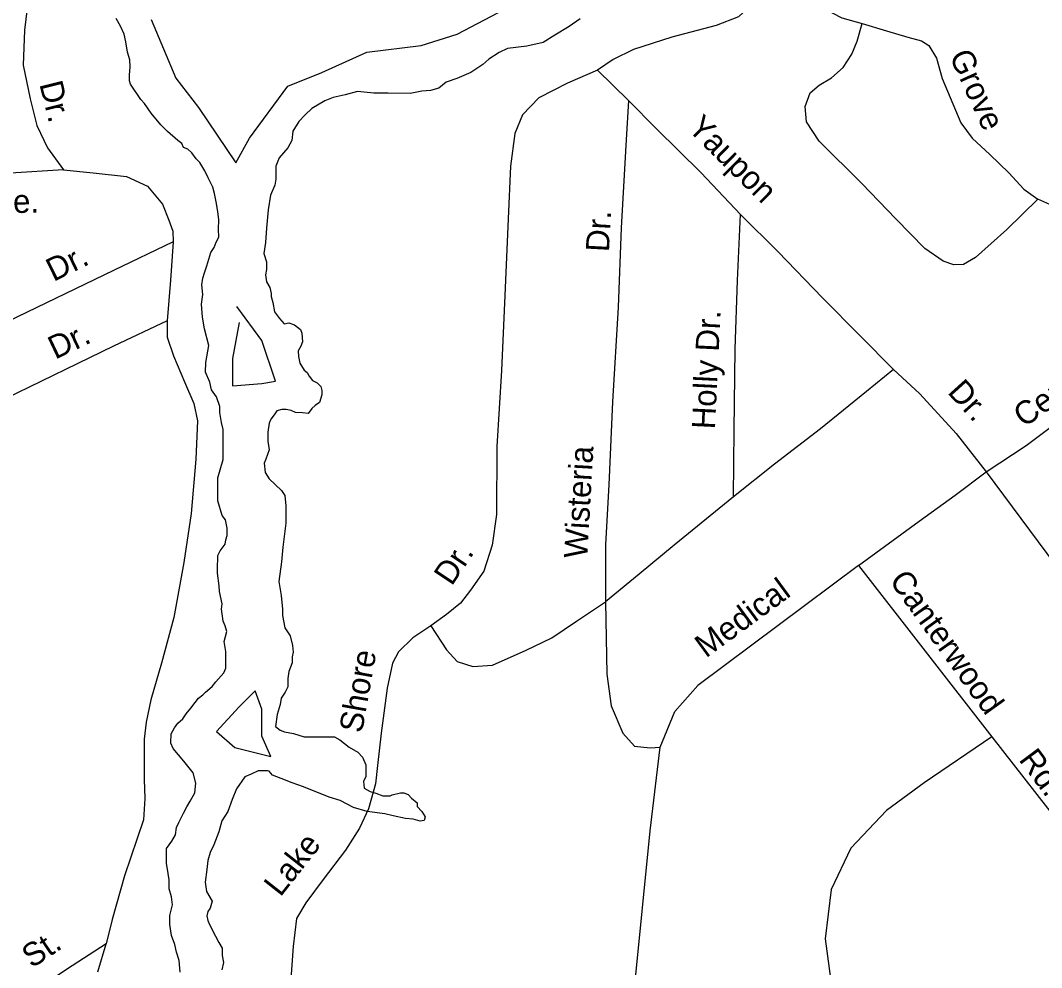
# Model space of a CAD drawing. Extents: x 1945482 to 2853149, y 66427 to 1015778.
# Drawn here: x 2321432 to 2324314, y 165378 to 168053 of the extents above; entities that cross this region are included whole.
import ezdxf

# ---------------------------------------------------------------- set-up
doc = ezdxf.new("R2010")
doc.units = 0
for name, color, linetype in [('Old_Level_10', 7, 'Continuous'), ('Old_Level_35', 7, 'Continuous'), ('Old_Level_60', 7, 'Continuous'), ('Old_Level_61', 7, 'Continuous')]:
    doc.layers.add(name, color=color, linetype=linetype)

msp = doc.modelspace()

# ---------------------------------------------------------------- linework, layer by layer
at = {"layer": 'Old_Level_35'}
msp.add_line((2323060.6, 167912.6), (2323148.1, 167826.1), dxfattribs=at)
for points in [[(2320972.5, 168960.6), (2321033.5, 168928.9), (2321093.7, 168877.1), (2321148.1, 168821.5), (2321193.4, 168737), (2321226.8, 168648.4), (2321283, 168546.6), (2321328.7, 168452.6), (2321403.3, 168335.4), (2321442.1, 168266.7), (2321456.2, 168207.5), (2321458.5, 168149.5), (2321451.2, 168087.2), (2321443.4, 168024.9), (2321439.5, 167926.6), (2321459.3, 167831.5), (2321478.4, 167756.1), (2321508.7, 167693.3), (2321553.2, 167631.1)], [(2323536.8, 168161.5), (2323522.3, 168123.2), (2323485.6, 168087.6), (2323458.7, 168062.6), (2323395.7, 168038.1), (2323271, 168004.9), (2323162.4, 167970.8), (2323105.4, 167942.6), (2323060.6, 167912.6)], [(2323536.8, 168161.5), (2323610.4, 168126.7), (2323696, 168088.1), (2323750.9, 168060), (2323807.6, 168044.2)], [(2324303.5, 167547.9), (2324216.6, 167462.4), (2324127.9, 167382.8), (2324094.5, 167363.4), (2324066.7, 167362.3), (2324036.4, 167373.3), (2323984.7, 167409), (2323903.3, 167492.1), (2323807.5, 167592.3), (2323686.6, 167711.6), (2323650.6, 167765.9), (2323646.9, 167809.8), (2323661.1, 167848.4), (2323686.6, 167869.4), (2323721.5, 167890.8), (2323754.5, 167920), (2323778.9, 167957.1), (2323793.6, 167993.8), (2323807.6, 168044.2)], [(2323807.6, 168044.2), (2323876.4, 168023), (2323937.2, 168005.4), (2323975.6, 167995.1), (2323996.2, 167981.8), (2324017.6, 167946.5), (2324033.7, 167889.1), (2324086.9, 167763.2), (2324118.4, 167720.5), (2324168.2, 167674.5), (2324222.4, 167622.5), (2324264.3, 167576.2), (2324303.5, 167547.9)], [(2323060.6, 167912.6), (2322976.1, 167875.5), (2322895.7, 167834.2), (2322849.3, 167786.4), (2322827.5, 167733.4), (2322815.1, 167641), (2322809.1, 167492.7), (2322799.6, 167276.1), (2322790, 167063.7), (2322776.5, 166849.2), (2322776.2, 166657.2), (2322763.5, 166570.7), (2322740.5, 166497.6), (2322702.6, 166444.2), (2322673.9, 166407), (2322635.1, 166375.3), (2322590.4, 166343.6)], [(2323148.1, 167826.1), (2323140.9, 167699.8), (2323128.1, 167467.3), (2323119, 167242.8), (2323103.6, 166976), (2323092.8, 166741.6), (2323083.4, 166573.2), (2323083.9, 166411.1)], [(2323148.1, 167826.1), (2323227, 167747.2), (2323354, 167622.3), (2323464.7, 167504.6)], [(2321553.2, 167631.1), (2321403.6, 167621.2), (2321129.9, 167614.4), (2320830, 167602.5), (2320550.5, 167591.4), (2320452.5, 167587.6), (2320395, 167573.1), (2320361.7, 167560), (2320336.5, 167534.7), (2320319.9, 167498.3), (2320296.4, 167437.3), (2320282.5, 167330.7), (2320260.2, 167189.7), (2320240.8, 167024.9)], [(2321553.2, 167631.1), (2321637.6, 167622.3), (2321731.9, 167611.9), (2321791, 167584.4), (2321833.1, 167534.2), (2321850.9, 167488.6), (2321862, 167457.2), (2321863.2, 167427.1)], [(2324538.8, 167565.1), (2324457.6, 167543.9), (2324396.1, 167529.3), (2324354.3, 167525.7), (2324303.5, 167547.9)], [(2323444.4, 166707.6), (2323446.8, 166895.7), (2323449.9, 167123.9), (2323456.3, 167318.2), (2323464.7, 167504.6)], [(2323464.7, 167504.6), (2323570.9, 167398.8), (2323696.2, 167269.6), (2323802.5, 167161.8), (2323896.2, 167067.4)], [(2321863.2, 167427.1), (2321694.4, 167346.6), (2321423.6, 167215.7), (2321135.1, 167076.3)], [(2321863.2, 167427.1), (2321855.7, 167318.8), (2321846.1, 167204.6)], [(2321846.1, 167204.6), (2321695, 167132.6), (2321388.8, 166984.3), (2321060.9, 166827.2), (2320737, 166668.4), (2320472, 166539.8), (2320303.3, 166457.3)], [(2321846.1, 167204.6), (2321846, 167158.3), (2321864.1, 167105.2), (2321894.9, 167032.2), (2321921.3, 166971.2), (2321931.5, 166921.7), (2321927.5, 166813.6), (2321913.6, 166660.8), (2321893.1, 166522.1), (2321865.1, 166366.8), (2321830.5, 166237.4), (2321800.5, 166134.2), (2321786.9, 166071.6), (2321780.9, 166023.4), (2321781.5, 165909.6), (2321783.6, 165855.5), (2321779.8, 165795.3), (2321726, 165637.3), (2321690.8, 165513.8), (2321673.8, 165445.2)], [(2324157.7, 166777.8), (2324271, 166852.2), (2324383.5, 166936.7), (2324500.3, 167019.4), (2324652.2, 167129.5)], [(2323896.2, 167067.4), (2323820.6, 167004.4), (2323690.8, 166899.5), (2323560.8, 166800.1), (2323444.4, 166707.6)], [(2323896.2, 167067.4), (2323971.1, 166998.5), (2324073.3, 166886.4), (2324157.7, 166777.8)], [(2323797.5, 166513.2), (2323969.3, 166638.4), (2324070.4, 166712.3), (2324157.7, 166777.8)], [(2324157.7, 166777.8), (2324693.1, 166056.7)], [(2323444.4, 166707.6), (2323277.8, 166571), (2323179, 166489), (2323083.9, 166411.1)], [(2323797.5, 166513.2), (2323344.2, 166174.3)], [(2323797.5, 166513.2), (2324174.3, 166029.9)], [(2322590.4, 166343.6), (2322635.1, 166275.5), (2322664.6, 166242.5), (2322709.2, 166228.2), (2322764.8, 166232.4), (2322859.3, 166274.2), (2322932.1, 166309.2), (2323002.1, 166356), (2323083.9, 166411.1)], [(2323083.9, 166411.1), (2323087.6, 166206.9), (2323099.8, 166117.2), (2323132.4, 166039.7), (2323165, 166003), (2323209.8, 165998.9)], [(2322590.4, 166343.6), (2322539.9, 166309.5), (2322499.4, 166270.1), (2322482.7, 166237.3), (2322467.4, 166166.8), (2322450.4, 166040.1), (2322440, 165948.6)], [(2322777.9, 164349.8), (2322916.5, 164561.8), (2323022.4, 164790.1), (2323112, 165047), (2323165, 165320.1), (2323209.8, 165764.5), (2323238.3, 166001), (2323279.1, 166100.9), (2323344.2, 166174.3)], [(2324174.3, 166029.9), (2323982.6, 165899.9), (2323876.6, 165821.7), (2323776.2, 165715.7), (2323720.5, 165598.5), (2323703.8, 165459), (2323726.1, 165291.5), (2323742.8, 165163.2), (2323776.2, 165062.7), (2323882.2, 164928.8), (2323988.1, 164850.6)], [(2324174.3, 166029.9), (2324391.2, 165751.5)], [(2323209.8, 165998.9), (2323238.3, 166001)], [(2322440, 165948.6), (2322434.1, 165897.3), (2322414.9, 165826.7), (2322388.9, 165771.5), (2322349.3, 165709.9), (2322286.6, 165627.3), (2322237.3, 165561.3), (2322210.9, 165516.3), (2322202.2, 165437.9), (2322186.5, 165229.2)], [(2321673.8, 165445.2), (2321578.2, 165383.3), (2321398.8, 165264), (2321235.3, 165147.6), (2321122.2, 165069.2), (2321021, 164999)], [(2321650.7, 165366.2), (2321673.8, 165445.2)]]:
    msp.add_lwpolyline(points, dxfattribs=at)
at = {"layer": 'Old_Level_60'}
for points in [[(2322012, 166223.7), (2322012, 166271), (2322007.2, 166299.2), (2322014.5, 166327.4), (2322009.5, 166343.2), (2322004.7, 166356.8), (2322002.5, 166370.3), (2322000, 166390.6), (2322001.2, 166405.3), (2321994, 166440.3), (2321993.2, 166456.1), (2321988, 166492.2), (2321988, 166512.5), (2321989.2, 166531.6), (2321989.2, 166541.8), (2321996.2, 166555.3), (2322009.5, 166573.4), (2322012, 166585.8), (2322015.5, 166598.2), (2322015.5, 166618.5), (2322010.7, 166642.2), (2322001.2, 166654.6), (2321989.2, 166696.3), (2321989.2, 166760.7), (2322004.7, 166812.6), (2322004.5, 166897.4), (2322000, 166917.5), (2321995.2, 166945.7), (2321995.2, 166962.6), (2321985.5, 166989.7), (2321971, 167010), (2321966.2, 167031.4), (2321954.2, 167059.6), (2321955.5, 167086.7), (2321963.5, 167135), (2321951.7, 167181.6), (2321946, 167214.3), (2321943.5, 167251.4), (2321946.5, 167278.5), (2321943.7, 167305.8), (2321946.7, 167324.9), (2321951.2, 167340), (2321958.5, 167359.3), (2321969.2, 167397), (2321979, 167411.6), (2321985, 167426.3), (2321992.2, 167441), (2321991, 167463.5), (2321992.2, 167489.5), (2321989.7, 167513.2), (2321985, 167540.2), (2321980.2, 167563.9), (2321975.2, 167582), (2321962, 167607.9), (2321952.5, 167628.2), (2321938, 167651.9), (2321928.5, 167662.1), (2321916.2, 167679), (2321904.2, 167689.1), (2321892.2, 167693.7), (2321888, 167704.9), (2321876, 167714), (2321847.2, 167738.8), (2321828, 167758), (2321801.5, 167790.7), (2321782.2, 167817.8), (2321771.5, 167829.1), (2321742.5, 167873), (2321740, 167882.1), (2321740, 167897.8), (2321742, 167921.6), (2321741.2, 167941.8), (2321734, 167963.3), (2321729.2, 167992.6), (2321724.5, 168014.1), (2321714.7, 168036.6), (2321702.7, 168058.1)], [(2323011.7, 168056.9), (2322980.5, 168035.5), (2322940.7, 168010.7), (2322907.2, 167990.4), (2322861.5, 167980.2), (2322807.2, 167973.5), (2322783.2, 167962.2), (2322754.2, 167943), (2322737.5, 167928.3), (2322703.7, 167905.8), (2322664, 167888.8), (2322634, 167878.7), (2322613.5, 167861.8), (2322589.5, 167855), (2322565.5, 167852.7), (2322531.7, 167846), (2322470.5, 167847.1), (2322429.5, 167847.1), (2322383.7, 167851.6), (2322349, 167842.6), (2322315.2, 167834.7), (2322291.2, 167825.7), (2322255, 167804.2), (2322235.7, 167786.2), (2322217.7, 167767), (2322201, 167739.9), (2322198.5, 167714), (2322186.5, 167692.6), (2322162.5, 167664.3), (2322152.7, 167640.7), (2322152.7, 167604.6), (2322150.2, 167587.6), (2322138.2, 167559.4), (2322131, 167517.7), (2322126.2, 167465.8), (2322124, 167425.2), (2322119, 167394.7), (2322126.2, 167371), (2322126.2, 167349.6), (2322124, 167333.8), (2322126.2, 167314.6), (2322136, 167298.8), (2322139.5, 167281.9), (2322139.5, 167272.9), (2322144.2, 167255.9), (2322149.2, 167230), (2322163.5, 167210.8), (2322176.7, 167196.2), (2322190, 167198.4)], [(2322190, 167198.4), (2322205.7, 167192.8), (2322222.5, 167180.3), (2322226.2, 167169.1), (2322228, 167145.4), (2322223.2, 167133), (2322216, 167119.4), (2322217.2, 167103.7), (2322220.7, 167084.5), (2322232.7, 167065.3), (2322241.2, 167058.5), (2322247.2, 167048.4), (2322256.7, 167036), (2322270, 167029.2), (2322279.7, 167019), (2322283.2, 167007.8), (2322283.2, 166995.3), (2322276, 166973.9), (2322264, 166964.9), (2322254.5, 166957), (2322244.7, 166942.3), (2322228, 166944.6), (2322208.7, 166945.7), (2322196.7, 166951.3), (2322182.2, 166953.6), (2322170.2, 166953.6), (2322155.7, 166950.2), (2322148.5, 166938.9), (2322139, 166926.5), (2322134.2, 166915.2), (2322130.5, 166890.4), (2322130.5, 166864.5), (2322134.2, 166839.7), (2322124.5, 166813.7), (2322119.7, 166802.4), (2322123.2, 166776.5), (2322134.2, 166758.4), (2322169, 166725.7), (2322178.7, 166711.1), (2322181, 166681.7), (2322181, 166633.2), (2322172.7, 166565.5), (2322169, 166523.8), (2322161.7, 166468.5), (2322167.7, 166429), (2322171.5, 166390.6), (2322171.5, 166372.6), (2322178.7, 166337.6), (2322193, 166315.1), (2322200.2, 166288), (2322201.5, 166268.8), (2322199, 166255.3), (2322199, 166238.3), (2322189.5, 166214.6), (2322187, 166194.3), (2322187, 166170.6), (2322179.7, 166156), (2322167.7, 166139.1), (2322165.5, 166121), (2322157, 166092.8), (2322152.2, 166059), (2322165.5, 166048.8), (2322177.5, 166044.3), (2322202.7, 166038.7), (2322232.7, 166029.6), (2322318.2, 166029.6), (2322333.7, 166021.7), (2322360.2, 166000.3), (2322384.2, 165986.8), (2322397.5, 165972.1), (2322407.2, 165950.7), (2322407.2, 165917.9), (2322400, 165903.3), (2322402.5, 165885.2), (2322419.2, 165875.1), (2322435, 165870.6), (2322455.2, 165862.7), (2322475.7, 165862.7), (2322481.7, 165866.1), (2322504.7, 165871.7), (2322514.2, 165871.7), (2322526.2, 165867.2), (2322536, 165857), (2322551.5, 165843.5), (2322551.5, 165833.3), (2322564.7, 165818.7), (2322574.5, 165804), (2322572, 165793.8), (2322560, 165791.6), (2322540.7, 165797.2), (2322519, 165799.5), (2322484.2, 165806.2), (2322460.2, 165811.9), (2322410.7, 165818.7), (2322372.2, 165829.9), (2322335, 165850.2), (2322303.7, 165859.3), (2322231.5, 165888.6)], [(2321882.7, 165365.1), (2321880.2, 165397.8), (2321873, 165421.5), (2321868.2, 165443), (2321858.5, 165468.9), (2321853.7, 165499.4), (2321853.7, 165525.3), (2321861, 165555.8), (2321858.5, 165578.3), (2321851.5, 165600.9), (2321851.5, 165625.7), (2321849, 165643.8), (2321844.2, 165673.1), (2321844.2, 165714.8), (2321859.7, 165735.2), (2321869.5, 165753.2), (2321873, 165773.5), (2321879, 165788.2), (2321892.2, 165814.1), (2321902, 165832.2), (2321911.5, 165848), (2321924.7, 165871.7), (2321927.2, 165898.7), (2321920, 165928.1), (2321893.5, 165960.8), (2321863.5, 165996.9), (2321856.2, 166011.6), (2321857.5, 166038.6), (2321867, 166055.6), (2321876.7, 166068), (2321890, 166080.4), (2321899.5, 166095.1), (2321912.7, 166110.8), (2321925.5, 166126.6), (2321935, 166139.1), (2321947, 166148.1), (2321954.2, 166156), (2321973.5, 166171.8), (2321983.2, 166185.3), (2322006, 166210.1), (2322012, 166223.7)], [(2322231.5, 165888.6), (2322199, 165899.9), (2322167.7, 165912.3), (2322143.7, 165921.3), (2322134.2, 165932.6), (2322129.2, 165933.7), (2322102.7, 165933.7), (2322083.5, 165924.7), (2322065.5, 165916.8), (2322041.5, 165883), (2322029.5, 165852.5), (2322017.5, 165818.7), (2322000.5, 165792.7), (2321992.2, 165761.1), (2321977.7, 165725), (2321968, 165703.6), (2321961, 165681), (2321958.5, 165655.1), (2321953.7, 165619), (2321957.2, 165593), (2321973, 165565.9), (2321968, 165545.6), (2321961, 165536.6), (2321958, 165524.1), (2321960.7, 165510.7), (2321965.7, 165499.4), (2321982.5, 165466.7), (2321992.2, 165448.6), (2322001.7, 165432.8), (2322001.7, 165412.5), (2322005.5, 165392.2), (2322000.5, 165371.9)]]:
    msp.add_lwpolyline(points, dxfattribs=at)
at = {"layer": 'Old_Level_61'}
for points in [[(2321800.7, 168055.5), (2321870.9, 167889.5), (2321934.7, 167806.5), (2322040, 167650.1), (2322078.3, 167720.4), (2322186.7, 167867.2), (2322282.4, 167905.5), (2322410, 167963), (2322563.1, 167982.1), (2322665.2, 168014), (2322799.2, 168084.3)], [(2322049.5, 167200), (2322030.4, 167097.9), (2322030.4, 167021.2), (2322113.3, 167027.6), (2322151.6, 167034), (2322113.3, 167148.9), (2322043.2, 167244.7), (2322043.2, 167244.7)]]:
    msp.add_lwpolyline(points, dxfattribs=at)
msp.add_lwpolyline([(2322049.5, 166114.6), (2321985.7, 166044.4), (2322036.8, 165999.7), (2322138.9, 165974.2), (2322113.3, 166031.6), (2322113.3, 166108.2), (2322094.2, 166159.3)], close=True, dxfattribs=at)

# ---------------------------------------------------------------- texts
at = {"layer": 'Old_Level_10'}
for s, rotation, p in [('Grove', 294.5525, (2324053, 167952.7)), ('Dr.', 284.055, (2321485.1, 167873.1)), ('Yaupon', 315.2296, (2323312.5, 167745.2)), ('Ave.', 1.4423, (2321309.6, 167506)), ('Dr.', 87.0012, (2323093.3, 167397.8)), ('Dr.', 26.1598, (2321525.4, 167314)), ('Holly Dr.', 87.2179, (2323392.4, 166897.3)), ('Dr.', 25.3624, (2321530.2, 167094.5)), ('Center', 35.5454, (2324265.1, 166901.4)), ('Dr.', 312.1357, (2324046.7, 167001.7)), ('Wisteria', 86.7998, (2323031.9, 166532.7)), ('Dr.', 56.2802, (2322649.5, 166453.4)), ('Canterwood', 305.7104, (2323882.7, 166470.9)), ('Medical', 36.2717, (2323366.9, 166250.8)), ('Shore', 79.9036, (2322396.1, 166038.5)), ('Rd.', 306.6839, (2324248.2, 165965)), ('Lake', 51.7703, (2322165.7, 165575.6)), ('St.', 33.8332, (2321464.4, 165374.8))]:
    msp.add_text(s, height=65.62, rotation=rotation, dxfattribs=at).set_placement(p)

doc.saveas('drawing.dxf')
